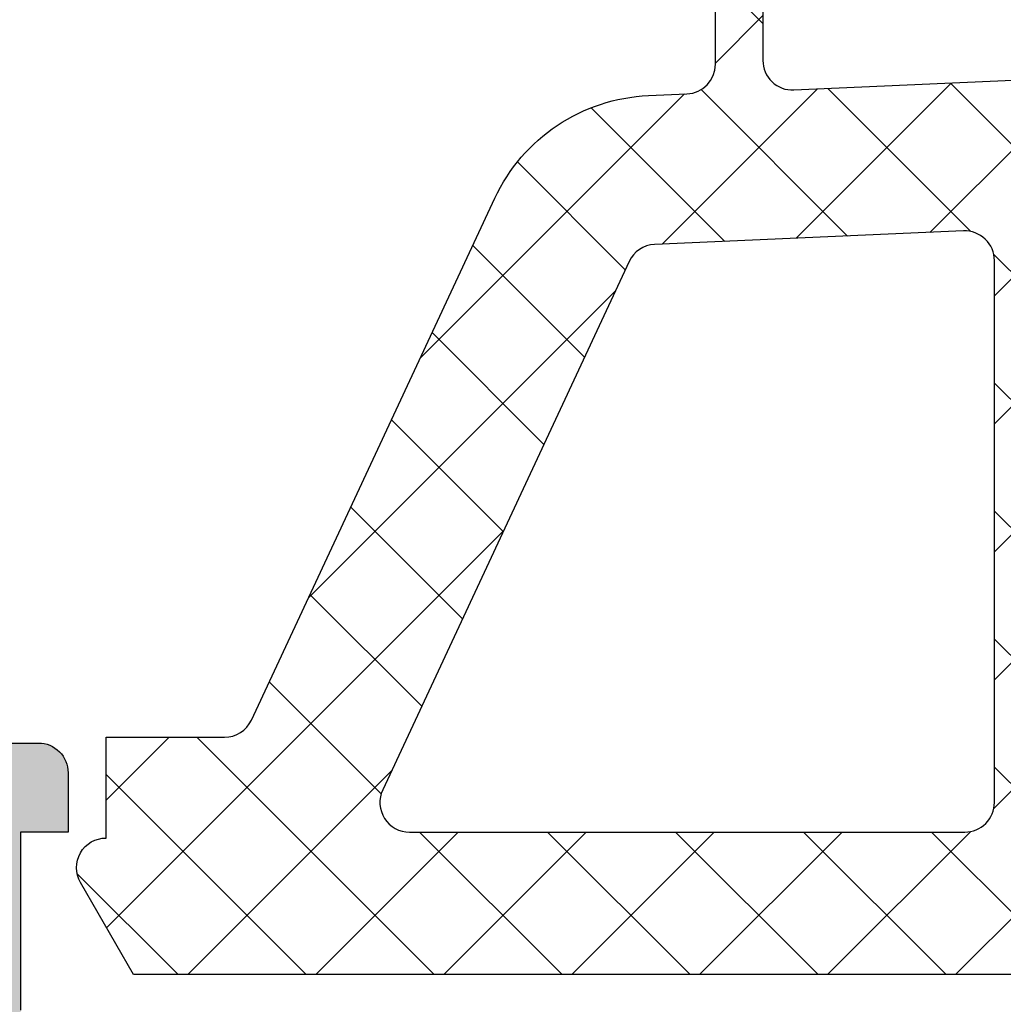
# Model space of a CAD drawing. Header units: millimetres. Extents: x 247761 to 294611, y 172579 to 236863.
# Tile 296 of 596: x 276233 to 276250, y 180491 to 180508. Entities that reach past the tile are written whole.
import ezdxf

# ---------------------------------------------------------------- set-up
doc = ezdxf.new("R2010")
doc.units = ezdxf.units.MM
for name, color, linetype in [('FASÁDA DETAILNÍ', 4, 'Continuous'), ('KOTY 50', 7, 'Continuous'), ('NOVA', 240, 'Continuous')]:
    doc.layers.add(name, color=color, linetype=linetype)
doc.styles.add('CS-ROMANS', font='romans.shx', dxfattribs={"width": 0.75, "oblique": 5})
doc.dimstyles.new('A_KÓTA_50', dxfattribs={"dimtxt": 110, "dimasz": 2, "dimexe": 100, "dimexo": 1500, "dimgap": 40, "dimtad": 1, "dimrnd": 1, "dimdsep": 46, "dimtxsty": 'CS-ROMANS', "dimblk": 'KOT_CARA20', "dimcen": 45, "dimse1": 1, "dimse2": 1, "dimclrd": 256, "dimclre": 256, "dimclrt": 256, "dimadec": 0, "dimazin": 0, "dimtfac": 1, "dimtix": 1, "dimtmove": 2, "dimatfit": 3, "dimldrblk": 'OBLIQUE', "dimfxl": 0, "dimtolj": 1, "dimarcsym": 0})

# ---------------------------------------------------------------- blocks, each defined once
blk = doc.blocks.new('A$C69D17D4D')
at = {"layer": 'FASÁDA DETAILNÍ'}
h = blk.add_hatch(dxfattribs=at)
h.set_pattern_fill('ANSI37', color=256, scale=0.48, angle=180, style=0)
h.set_pattern_definition([(225, (1618.818060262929, 7124.499931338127), (1.077630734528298, -1.077630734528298), []), (315, (1618.818060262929, 7124.499931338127), (1.077630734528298, 1.077630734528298), [])])
edge = h.paths.add_edge_path(flags=16)
edge.add_line((1622.219337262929, 7123.835637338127), (1622.119593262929, 7122.442783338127))
edge.add_arc((1622.718060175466, 7122.399925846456), 0.599999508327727, 175.9039194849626, 270.0000083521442)
edge.add_arc((1622.718060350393, 7122.399925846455), 0.5999995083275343, 269.9999916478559, 364.0960805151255)
edge.add_line((1623.316527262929, 7122.442783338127), (1623.216783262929, 7123.835637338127))
edge.add_arc((1622.718060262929, 7123.799922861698), 0.500000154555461, 4.096064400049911, 175.903935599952)
edge = h.paths.add_edge_path(flags=16)
edge.add_arc((1624.318056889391, 7126.999930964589), 0.49999962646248, 179.9999571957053, 270.0000428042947)
edge.add_line((1624.318057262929, 7126.499931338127), (1627.911742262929, 7126.499931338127))
edge.add_arc((1627.911742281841, 7126.999931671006), 0.5000003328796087, 269.9999978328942, 383.2180266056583)
edge.add_line((1628.371248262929, 7127.197047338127), (1625.655370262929, 7133.528149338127))
edge.add_arc((1625.195864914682, 7133.331033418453), 0.4999998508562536, 23.21808179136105, 92.50011063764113)
edge.add_line((1625.174054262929, 7133.830557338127), (1624.296247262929, 7133.792231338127))
edge.add_arc((1624.318056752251, 7133.292707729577), 0.4999994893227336, 92.49997911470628, 180.0000448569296)
edge.add_line((1623.818057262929, 7133.292707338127), (1623.818057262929, 7126.999931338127))
edge = h.paths.add_edge_path(flags=16)
edge.add_line((1598.764138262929, 7132.408093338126), (1594.615468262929, 7123.511240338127))
edge.add_arc((1595.068622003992, 7123.299931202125), 0.4999998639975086, 154.999992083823, 270.0000296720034)
edge.add_line((1595.068622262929, 7122.799931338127), (1604.418057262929, 7122.799931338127))
edge.add_arc((1604.418057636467, 7123.299930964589), 0.49999962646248, 269.9999571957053, 360.0000428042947)
edge.add_line((1604.918057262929, 7123.299931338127), (1604.918057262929, 7132.423854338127))
edge.add_arc((1604.418057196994, 7132.423854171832), 0.5000000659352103, 1.905597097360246e-05, 92.50002724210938)
edge.add_line((1604.396247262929, 7132.923378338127), (1599.195483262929, 7132.696308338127))
edge.add_arc((1599.217292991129, 7132.196782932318), 0.5000012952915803, 92.49999747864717, 154.9999080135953)
edge = h.paths.add_edge_path(flags=16)
edge.add_arc((1607.618056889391, 7123.299930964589), 0.49999962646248, 179.9999571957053, 270.0000428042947)
edge.add_line((1607.618057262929, 7122.799931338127), (1614.818057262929, 7122.799931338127))
edge.add_arc((1614.818057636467, 7123.299930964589), 0.49999962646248, 269.9999571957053, 360.0000428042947)
edge.add_line((1615.318057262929, 7123.299931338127), (1615.318057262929, 7124.499931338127))
edge.add_arc((1617.318055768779, 7124.499932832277), 1.999998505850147, 89.99995719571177, 180.0000428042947, ccw=False)
edge.add_line((1617.318057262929, 7126.499931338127), (1621.118057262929, 7126.499931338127))
edge.add_arc((1621.118057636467, 7126.999930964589), 0.49999962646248, 269.9999571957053, 360.0000428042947)
edge.add_line((1621.618057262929, 7126.999931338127), (1621.618057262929, 7133.152992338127))
edge.add_arc((1621.118057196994, 7133.152992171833), 0.5000000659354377, 1.905586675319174e-05, 92.50002724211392)
edge.add_line((1621.096247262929, 7133.652516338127), (1615.596247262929, 7133.412381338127))
edge.add_arc((1615.618056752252, 7132.912857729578), 0.4999994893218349, 92.49997911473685, 180.0000448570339)
edge.add_line((1615.118057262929, 7132.912857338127), (1615.118057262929, 7127.599931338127))
edge.add_arc((1614.018057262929, 7127.599931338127), 1.099999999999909, -180, 0, ccw=False)
edge.add_line((1612.918057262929, 7127.599931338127), (1612.918057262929, 7132.773142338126))
edge.add_arc((1612.418057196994, 7132.773142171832), 0.5000000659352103, 1.905597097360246e-05, 92.50002724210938)
edge.add_line((1612.396247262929, 7133.272666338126), (1607.596247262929, 7133.063093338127))
edge.add_arc((1607.618056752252, 7132.563569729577), 0.4999994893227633, 92.49997911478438, 180.0000448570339)
edge.add_line((1607.118057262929, 7132.563569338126), (1607.118057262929, 7123.299931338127))
edge = h.paths.add_edge_path()
edge.add_line((1592.405004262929, 7124.686388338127), (1596.502853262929, 7133.474254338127))
edge.add_ellipse((1599.221778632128, 7132.206396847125), major_axis=(-3.000002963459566, 0), ratio=1, start_angle=272.500058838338, end_angle=334.99996937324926, ccw=False)
edge.add_line((1599.090917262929, 7135.203544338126), (1599.739867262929, 7135.231878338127))
edge.add_ellipse((1599.718057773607, 7135.731401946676), major_axis=(-0.4999994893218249, 0), ratio=1, start_angle=92.49997911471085, end_angle=180.0000448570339)
edge.add_line((1600.218057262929, 7135.731402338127), (1600.218057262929, 7136.699931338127))
edge.add_ellipse((1600.318057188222, 7136.699931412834), major_axis=(-0.09999992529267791, 0), ratio=1, start_angle=-90.00004280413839, end_angle=4.280439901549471e-05, ccw=False)
edge.add_line((1600.318057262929, 7136.799931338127), (1600.918057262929, 7136.799931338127))
edge.add_ellipse((1600.918057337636, 7136.699931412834), major_axis=(-0.09999992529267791, 0), ratio=1, start_angle=179.9999571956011, end_angle=270.0000428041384, ccw=False)
edge.add_line((1601.018057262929, 7136.699931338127), (1601.018057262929, 7135.796893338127))
edge.add_ellipse((1601.518057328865, 7135.796893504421), major_axis=(-0.500000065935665, 0), ratio=1, start_angle=1.905586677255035e-05, end_angle=92.50002724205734)
edge.add_line((1601.539867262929, 7135.297369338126), (1610.440161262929, 7135.691207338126))
edge.add_ellipse((1610.418057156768, 7136.190718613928), major_axis=(-0.5000001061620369, 0), ratio=1, start_angle=92.53376922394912, end_angle=180.0000829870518)
edge.add_line((1610.918057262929, 7136.190719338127), (1610.918057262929, 7136.799931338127))
edge.add_ellipse((1611.018057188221, 7136.799931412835), major_axis=(-0.09999992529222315, 0), ratio=1, start_angle=-90.00004280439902, end_angle=4.280439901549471e-05, ccw=False)
edge.add_line((1611.018057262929, 7136.899931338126), (1611.618057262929, 7136.899931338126))
edge.add_ellipse((1611.618057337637, 7136.799931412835), major_axis=(-0.09999992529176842, 0), ratio=1, start_angle=179.9999571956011, end_angle=270.00004280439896, ccw=False)
edge.add_line((1611.718057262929, 7136.799931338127), (1611.718057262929, 7136.270369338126))
edge.add_ellipse((1612.21805776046, 7136.270369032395), major_axis=(-0.5000004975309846, 0), ratio=1, start_angle=-3.503417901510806e-05, end_angle=92.5336979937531)
edge.add_line((1612.240161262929, 7135.770857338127), (1623.780386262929, 7136.281513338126))
edge.add_ellipse((1623.758576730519, 7136.781037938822), major_axis=(-0.5000004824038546, 0), ratio=1, start_angle=92.49997908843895, end_angle=183.2170573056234)
edge.add_line((1624.257789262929, 7136.809097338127), (1623.969226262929, 7141.942840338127))
edge.add_ellipse((1623.558808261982, 7141.827284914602), major_axis=(-0.426375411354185, 0), ratio=1, start_angle=195.7248544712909, end_angle=339.2410276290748)
edge.add_line((1623.160113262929, 7141.978408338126), (1623.161353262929, 7141.745805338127))
edge.add_line((1623.161353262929, 7141.745805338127), (1623.459491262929, 7139.863226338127))
edge.add_line((1623.459491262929, 7139.863226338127), (1623.059065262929, 7137.013941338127))
edge.add_ellipse((1622.761984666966, 7137.055691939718), major_axis=(-0.2999999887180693, 0), ratio=1, start_angle=55.402253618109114, end_angle=172.0002559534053, ccw=False)
edge.add_ellipse((1624.295098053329, 7139.278263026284), major_axis=(-3.000047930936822, 0), ratio=1, start_angle=-18.008424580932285, end_angle=55.40235871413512, ccw=False)
edge.add_line((1621.442019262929, 7140.205748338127), (1622.075595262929, 7142.460639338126))
edge.add_ellipse((1622.850807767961, 7142.299709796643), major_axis=(-0.7917403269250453, 0), ratio=1, start_angle=276.798346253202, end_angle=348.2723102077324, ccw=False)
edge.add_line((1622.757085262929, 7143.085883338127), (1623.815295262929, 7143.087104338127))
edge.add_ellipse((1623.686171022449, 7141.908018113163), major_axis=(-1.18613548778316, 0), ratio=1, start_angle=198.6555764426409, end_angle=263.7503218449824, ccw=False)
edge.add_line((1624.809985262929, 7142.287437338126), (1625.904318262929, 7139.046097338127))
edge.add_line((1625.904318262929, 7139.046097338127), (1628.794096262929, 7130.996302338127))
edge.add_line((1628.794096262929, 7130.996302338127), (1633.126905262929, 7121.098425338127))
edge.add_ellipse((1632.667896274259, 7120.900155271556), major_axis=(-0.5000002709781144, 0), ratio=1, start_angle=90.06657637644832, end_angle=203.3620494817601, ccw=False)
edge.add_line((1632.668477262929, 7120.400155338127), (1632.121776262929, 7120.399520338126))
edge.add_ellipse((1632.121195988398, 7120.89952044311), major_axis=(-0.50000044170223, 0), ratio=1, start_angle=23.92082453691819, end_angle=90.06649451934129, ccw=False)
edge.add_line((1631.664142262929, 7120.696783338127), (1630.262386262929, 7123.900786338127))
edge.add_ellipse((1629.346245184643, 7123.499932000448), major_axis=(-0.9999993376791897, 0), ratio=1, start_angle=203.6316147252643, end_angle=270.0000528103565)
edge.add_line((1629.346244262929, 7124.499931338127), (1624.118302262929, 7124.499931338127))
edge.add_line((1624.118302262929, 7124.499931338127), (1624.118293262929, 7122.700452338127))
edge.add_line((1624.118293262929, 7122.700452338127), (1624.633094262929, 7122.562510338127))
edge.add_ellipse((1624.518329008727, 7122.285356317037), major_axis=(-0.2999756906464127, 0), ratio=1, start_angle=157.4964333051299, end_angle=247.5062997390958, ccw=False)
edge.add_line((1624.795463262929, 7122.170543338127), (1623.946296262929, 7120.900416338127))
edge.add_ellipse((1623.08043207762, 7121.400137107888), major_axis=(-0.9997207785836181, 0), ratio=1, start_angle=89.99238815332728, end_angle=150.0092393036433, ccw=False)
edge.add_line((1623.080299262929, 7120.400416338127), (1622.355938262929, 7120.400447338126))
edge.add_ellipse((1622.356146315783, 7121.400185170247), major_axis=(-0.9997378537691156, 0), ratio=1, start_angle=29.99132494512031, end_angle=89.98807632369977, ccw=False)
edge.add_line((1621.490272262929, 7120.900447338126), (1620.641105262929, 7122.170543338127))
edge.add_ellipse((1620.91825275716, 7122.285355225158), major_axis=(-0.2999875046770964, 0), ratio=1, start_angle=-67.50139619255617, end_angle=22.502406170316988, ccw=False)
edge.add_line((1620.803459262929, 7122.562510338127), (1621.318275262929, 7122.700482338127))
edge.add_line((1621.318275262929, 7122.700482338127), (1621.318283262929, 7124.499931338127))
edge.add_line((1621.318283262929, 7124.499931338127), (1618.118056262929, 7124.499931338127))
edge.add_ellipse((1618.118056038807, 7124.19993156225), major_axis=(-0.2999997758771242, 0), ratio=1, start_angle=-90.0000428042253, end_angle=4.280439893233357e-05)
edge.add_line((1617.818056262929, 7124.199931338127), (1617.818056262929, 7120.899935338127))
edge.add_ellipse((1617.318056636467, 7120.899934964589), major_axis=(-0.49999962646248, 0), ratio=1, start_angle=89.99995719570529, end_angle=180.0000428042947, ccw=False)
edge.add_line((1617.318056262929, 7120.399935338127), (1590.420434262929, 7120.399935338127))
edge.add_line((1590.420434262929, 7120.399935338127), (1589.525316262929, 7121.950327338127))
edge.add_ellipse((1589.958328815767, 7122.200327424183), major_axis=(-0.4999999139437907, 0), ratio=1, start_angle=-89.99993664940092, end_angle=30.000017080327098, ccw=False)
edge.add_line((1589.958328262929, 7122.700327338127), (1589.958328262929, 7124.397698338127))
edge.add_line((1589.958328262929, 7124.397698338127), (1591.951850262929, 7124.397698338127))
edge.add_ellipse((1591.951850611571, 7124.89769859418), major_axis=(-0.5000002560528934, 0), ratio=1, start_angle=89.99996004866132, end_angle=154.9998714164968)
h = blk.add_hatch(dxfattribs=at)
h.set_pattern_fill('ANSI37', color=256, scale=0.48, angle=180, style=0)
h.set_pattern_definition([(225, (1618.818060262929, 7124.499931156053), (1.077630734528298, -1.077630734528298), []), (315, (1618.818060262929, 7124.499931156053), (1.077630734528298, 1.077630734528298), [])])
edge = h.paths.add_edge_path(flags=16)
edge.add_line((1622.219337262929, 7123.835637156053), (1622.119593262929, 7122.442783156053))
edge.add_arc((1622.718060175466, 7122.399925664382), 0.599999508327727, 175.9039194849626, 270.0000083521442)
edge.add_arc((1622.718060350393, 7122.399925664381), 0.5999995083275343, 269.9999916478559, 364.0960805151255)
edge.add_line((1623.316527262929, 7122.442783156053), (1623.216783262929, 7123.835637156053))
edge.add_arc((1622.718060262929, 7123.799922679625), 0.500000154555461, 4.096064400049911, 175.903935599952)
edge = h.paths.add_edge_path(flags=16)
edge.add_arc((1624.318056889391, 7126.999930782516), 0.49999962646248, 179.9999571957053, 270.0000428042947)
edge.add_line((1624.318057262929, 7126.499931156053), (1627.911742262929, 7126.499931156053))
edge.add_arc((1627.911742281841, 7126.999931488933), 0.5000003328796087, 269.9999978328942, 383.2180266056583)
edge.add_line((1628.371248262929, 7127.197047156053), (1625.655370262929, 7133.528149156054))
edge.add_arc((1625.195864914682, 7133.331033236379), 0.4999998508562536, 23.21808179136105, 92.50011063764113)
edge.add_line((1625.174054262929, 7133.830557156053), (1624.296247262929, 7133.792231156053))
edge.add_arc((1624.318056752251, 7133.292707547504), 0.4999994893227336, 92.49997911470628, 180.0000448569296)
edge.add_line((1623.818057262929, 7133.292707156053), (1623.818057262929, 7126.999931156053))
edge = h.paths.add_edge_path(flags=16)
edge.add_line((1598.764138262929, 7132.408093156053), (1594.615468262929, 7123.511240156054))
edge.add_arc((1595.068622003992, 7123.299931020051), 0.4999998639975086, 154.999992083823, 270.0000296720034)
edge.add_line((1595.068622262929, 7122.799931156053), (1604.418057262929, 7122.799931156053))
edge.add_arc((1604.418057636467, 7123.299930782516), 0.49999962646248, 269.9999571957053, 360.0000428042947)
edge.add_line((1604.918057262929, 7123.299931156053), (1604.918057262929, 7132.423854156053))
edge.add_arc((1604.418057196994, 7132.423853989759), 0.5000000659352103, 1.905597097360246e-05, 92.50002724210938)
edge.add_line((1604.396247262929, 7132.923378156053), (1599.195483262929, 7132.696308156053))
edge.add_arc((1599.217292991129, 7132.196782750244), 0.5000012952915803, 92.49999747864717, 154.9999080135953)
edge = h.paths.add_edge_path(flags=16)
edge.add_arc((1607.618056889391, 7123.299930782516), 0.49999962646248, 179.9999571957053, 270.0000428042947)
edge.add_line((1607.618057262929, 7122.799931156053), (1614.818057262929, 7122.799931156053))
edge.add_arc((1614.818057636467, 7123.299930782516), 0.49999962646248, 269.9999571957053, 360.0000428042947)
edge.add_line((1615.318057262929, 7123.299931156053), (1615.318057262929, 7124.499931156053))
edge.add_arc((1617.318055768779, 7124.499932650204), 1.999998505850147, 89.99995719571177, 180.0000428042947, ccw=False)
edge.add_line((1617.318057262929, 7126.499931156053), (1621.118057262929, 7126.499931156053))
edge.add_arc((1621.118057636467, 7126.999930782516), 0.49999962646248, 269.9999571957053, 360.0000428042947)
edge.add_line((1621.618057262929, 7126.999931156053), (1621.618057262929, 7133.152992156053))
edge.add_arc((1621.118057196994, 7133.152991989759), 0.5000000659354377, 1.905586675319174e-05, 92.50002724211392)
edge.add_line((1621.096247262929, 7133.652516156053), (1615.596247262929, 7133.412381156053))
edge.add_arc((1615.618056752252, 7132.912857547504), 0.4999994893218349, 92.49997911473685, 180.0000448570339)
edge.add_line((1615.118057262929, 7132.912857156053), (1615.118057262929, 7127.599931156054))
edge.add_arc((1614.018057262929, 7127.599931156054), 1.099999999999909, -180, 0, ccw=False)
edge.add_line((1612.918057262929, 7127.599931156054), (1612.918057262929, 7132.773142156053))
edge.add_arc((1612.418057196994, 7132.773141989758), 0.5000000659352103, 1.905597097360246e-05, 92.50002724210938)
edge.add_line((1612.396247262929, 7133.272666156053), (1607.596247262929, 7133.063093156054))
edge.add_arc((1607.618056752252, 7132.563569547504), 0.4999994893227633, 92.49997911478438, 180.0000448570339)
edge.add_line((1607.118057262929, 7132.563569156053), (1607.118057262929, 7123.299931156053))
edge = h.paths.add_edge_path()
edge.add_line((1592.405004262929, 7124.686388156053), (1596.502853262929, 7133.474254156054))
edge.add_ellipse((1599.221778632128, 7132.206396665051), major_axis=(-3.000002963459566, 0), ratio=1, start_angle=272.500058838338, end_angle=334.99996937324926, ccw=False)
edge.add_line((1599.090917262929, 7135.203544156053), (1599.739867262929, 7135.231878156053))
edge.add_ellipse((1599.718057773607, 7135.731401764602), major_axis=(-0.4999994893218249, 0), ratio=1, start_angle=92.49997911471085, end_angle=180.0000448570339)
edge.add_line((1600.218057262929, 7135.731402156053), (1600.218057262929, 7136.699931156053))
edge.add_ellipse((1600.318057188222, 7136.699931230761), major_axis=(-0.09999992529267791, 0), ratio=1, start_angle=-90.00004280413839, end_angle=4.280439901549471e-05, ccw=False)
edge.add_line((1600.318057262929, 7136.799931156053), (1600.918057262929, 7136.799931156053))
edge.add_ellipse((1600.918057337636, 7136.699931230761), major_axis=(-0.09999992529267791, 0), ratio=1, start_angle=179.9999571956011, end_angle=270.0000428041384, ccw=False)
edge.add_line((1601.018057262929, 7136.699931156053), (1601.018057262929, 7135.796893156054))
edge.add_ellipse((1601.518057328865, 7135.796893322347), major_axis=(-0.500000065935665, 0), ratio=1, start_angle=1.905586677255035e-05, end_angle=92.50002724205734)
edge.add_line((1601.539867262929, 7135.297369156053), (1610.440161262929, 7135.691207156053))
edge.add_ellipse((1610.418057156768, 7136.190718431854), major_axis=(-0.5000001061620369, 0), ratio=1, start_angle=92.53376922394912, end_angle=180.0000829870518)
edge.add_line((1610.918057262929, 7136.190719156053), (1610.918057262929, 7136.799931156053))
edge.add_ellipse((1611.018057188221, 7136.799931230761), major_axis=(-0.09999992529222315, 0), ratio=1, start_angle=-90.00004280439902, end_angle=4.280439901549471e-05, ccw=False)
edge.add_line((1611.018057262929, 7136.899931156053), (1611.618057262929, 7136.899931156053))
edge.add_ellipse((1611.618057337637, 7136.799931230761), major_axis=(-0.09999992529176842, 0), ratio=1, start_angle=179.9999571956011, end_angle=270.00004280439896, ccw=False)
edge.add_line((1611.718057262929, 7136.799931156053), (1611.718057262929, 7136.270369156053))
edge.add_ellipse((1612.21805776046, 7136.270368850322), major_axis=(-0.5000004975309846, 0), ratio=1, start_angle=-3.503417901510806e-05, end_angle=92.5336979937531)
edge.add_line((1612.240161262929, 7135.770857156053), (1623.780386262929, 7136.281513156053))
edge.add_ellipse((1623.758576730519, 7136.781037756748), major_axis=(-0.5000004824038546, 0), ratio=1, start_angle=92.49997908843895, end_angle=183.2170573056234)
edge.add_line((1624.257789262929, 7136.809097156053), (1623.969226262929, 7141.942840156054))
edge.add_ellipse((1623.558808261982, 7141.827284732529), major_axis=(-0.426375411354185, 0), ratio=1, start_angle=195.7248544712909, end_angle=339.2410276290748)
edge.add_line((1623.160113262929, 7141.978408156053), (1623.161353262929, 7141.745805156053))
edge.add_line((1623.161353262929, 7141.745805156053), (1623.459491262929, 7139.863226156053))
edge.add_line((1623.459491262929, 7139.863226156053), (1623.059065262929, 7137.013941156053))
edge.add_ellipse((1622.761984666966, 7137.055691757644), major_axis=(-0.2999999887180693, 0), ratio=1, start_angle=55.402253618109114, end_angle=172.0002559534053, ccw=False)
edge.add_ellipse((1624.295098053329, 7139.27826284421), major_axis=(-3.000047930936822, 0), ratio=1, start_angle=-18.008424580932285, end_angle=55.40235871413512, ccw=False)
edge.add_line((1621.442019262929, 7140.205748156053), (1622.075595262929, 7142.460639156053))
edge.add_ellipse((1622.850807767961, 7142.299709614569), major_axis=(-0.7917403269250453, 0), ratio=1, start_angle=276.798346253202, end_angle=348.2723102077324, ccw=False)
edge.add_line((1622.757085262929, 7143.085883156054), (1623.815295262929, 7143.087104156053))
edge.add_ellipse((1623.686171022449, 7141.908017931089), major_axis=(-1.18613548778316, 0), ratio=1, start_angle=198.6555764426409, end_angle=263.7503218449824, ccw=False)
edge.add_line((1624.809985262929, 7142.287437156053), (1625.904318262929, 7139.046097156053))
edge.add_line((1625.904318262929, 7139.046097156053), (1628.794096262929, 7130.996302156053))
edge.add_line((1628.794096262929, 7130.996302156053), (1633.126905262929, 7121.098425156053))
edge.add_ellipse((1632.667896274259, 7120.900155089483), major_axis=(-0.5000002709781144, 0), ratio=1, start_angle=90.06657637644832, end_angle=203.3620494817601, ccw=False)
edge.add_line((1632.668477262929, 7120.400155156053), (1632.121776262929, 7120.399520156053))
edge.add_ellipse((1632.121195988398, 7120.899520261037), major_axis=(-0.50000044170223, 0), ratio=1, start_angle=23.92082453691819, end_angle=90.06649451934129, ccw=False)
edge.add_line((1631.664142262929, 7120.696783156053), (1630.262386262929, 7123.900786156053))
edge.add_ellipse((1629.346245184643, 7123.499931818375), major_axis=(-0.9999993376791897, 0), ratio=1, start_angle=203.6316147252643, end_angle=270.0000528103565)
edge.add_line((1629.346244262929, 7124.499931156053), (1624.118302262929, 7124.499931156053))
edge.add_line((1624.118302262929, 7124.499931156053), (1624.118293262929, 7122.700452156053))
edge.add_line((1624.118293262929, 7122.700452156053), (1624.633094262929, 7122.562510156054))
edge.add_ellipse((1624.518329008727, 7122.285356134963), major_axis=(-0.2999756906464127, 0), ratio=1, start_angle=157.4964333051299, end_angle=247.5062997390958, ccw=False)
edge.add_line((1624.795463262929, 7122.170543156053), (1623.946296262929, 7120.900416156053))
edge.add_ellipse((1623.08043207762, 7121.400136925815), major_axis=(-0.9997207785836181, 0), ratio=1, start_angle=89.99238815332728, end_angle=150.0092393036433, ccw=False)
edge.add_line((1623.080299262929, 7120.400416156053), (1622.355938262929, 7120.400447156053))
edge.add_ellipse((1622.356146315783, 7121.400184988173), major_axis=(-0.9997378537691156, 0), ratio=1, start_angle=29.99132494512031, end_angle=89.98807632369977, ccw=False)
edge.add_line((1621.490272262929, 7120.900447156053), (1620.641105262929, 7122.170543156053))
edge.add_ellipse((1620.91825275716, 7122.285355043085), major_axis=(-0.2999875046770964, 0), ratio=1, start_angle=-67.50139619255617, end_angle=22.502406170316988, ccw=False)
edge.add_line((1620.803459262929, 7122.562510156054), (1621.318275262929, 7122.700482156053))
edge.add_line((1621.318275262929, 7122.700482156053), (1621.318283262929, 7124.499931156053))
edge.add_line((1621.318283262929, 7124.499931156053), (1618.118056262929, 7124.499931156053))
edge.add_ellipse((1618.118056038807, 7124.199931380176), major_axis=(-0.2999997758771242, 0), ratio=1, start_angle=-90.0000428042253, end_angle=4.280439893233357e-05)
edge.add_line((1617.818056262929, 7124.199931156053), (1617.818056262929, 7120.899935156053))
edge.add_ellipse((1617.318056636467, 7120.899934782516), major_axis=(-0.49999962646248, 0), ratio=1, start_angle=89.99995719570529, end_angle=180.0000428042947, ccw=False)
edge.add_line((1617.318056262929, 7120.399935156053), (1590.420434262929, 7120.399935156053))
edge.add_line((1590.420434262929, 7120.399935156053), (1589.525316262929, 7121.950327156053))
edge.add_ellipse((1589.958328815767, 7122.20032724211), major_axis=(-0.4999999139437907, 0), ratio=1, start_angle=-89.99993664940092, end_angle=30.000017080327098, ccw=False)
edge.add_line((1589.958328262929, 7122.700327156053), (1589.958328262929, 7124.397698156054))
edge.add_line((1589.958328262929, 7124.397698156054), (1591.951850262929, 7124.397698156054))
edge.add_ellipse((1591.951850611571, 7124.897698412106), major_axis=(-0.5000002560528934, 0), ratio=1, start_angle=89.99996004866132, end_angle=154.9998714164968)
h = blk.add_hatch(color=256, dxfattribs=at)
edge = h.paths.add_edge_path()
edge.add_arc((1588.938067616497, 7101.200062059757), 0.1199999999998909, 179.9999999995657, 270)
edge.add_line((1588.938067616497, 7101.080062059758), (1591.698065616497, 7101.080062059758))
edge.add_arc((1591.698065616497, 7100.780062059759), 0.2999999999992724, -1.737134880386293e-10, 90, ccw=False)
edge.add_line((1591.998065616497, 7100.780062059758), (1591.998065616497, 7099.800087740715))
edge.add_arc((1591.698065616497, 7099.800087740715), 0.2999999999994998, -90.00000000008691, 0, ccw=False)
edge.add_line((1591.698065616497, 7099.500087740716), (1589.818054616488, 7099.500087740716))
edge.add_arc((1589.550511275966, 7099.421220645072), 0.2789255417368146, 16.42459455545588, 91.16287007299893)
edge.add_line((1589.544850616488, 7099.700088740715), (1589.091256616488, 7099.700088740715))
edge.add_arc((1589.08558820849, 7099.421251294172), 0.2788950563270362, 88.83541062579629, 163.5801235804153)
edge.add_line((1588.818067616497, 7099.500087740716), (1588.818067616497, 7098.69991302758))
edge.add_arc((1587.818067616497, 7098.69991302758), 0.9999999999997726, -89.99999999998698, 0, ccw=False)
edge.add_line((1587.818067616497, 7097.69991302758), (1584.318060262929, 7097.69991302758))
edge.add_arc((1584.318080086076, 7098.699932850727), 1.000019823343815, 180.0011357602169, 269.9988642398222, ccw=False)
edge.add_line((1583.318060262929, 7098.699913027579), (1583.318060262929, 7099.199913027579))
edge.add_line((1583.318060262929, 7099.199913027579), (1585.818060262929, 7099.19991302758))
edge.add_arc((1585.818014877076, 7100.199958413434), 1.0000453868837, 270.0026002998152, 359.9973997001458)
edge.add_line((1586.818060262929, 7100.19991302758), (1586.818060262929, 7101.499931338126))
edge.add_arc((1585.818007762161, 7101.499878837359), 1.000052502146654, 0.003007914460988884, 89.99699208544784)
edge.add_line((1585.818060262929, 7102.499931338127), (1578.818060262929, 7102.499931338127))
edge.add_arc((1578.318060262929, 7101.974809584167), 0.7250881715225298, 46.40381611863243, 133.5961838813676)
edge.add_line((1577.818060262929, 7102.499931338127), (1571.783972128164, 7102.499931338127))
edge.add_arc((1571.784024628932, 7101.499878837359), 1.000052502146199, 90.00300791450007, 179.9969920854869)
edge.add_line((1570.783972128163, 7101.499931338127), (1570.783972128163, 7100.19991302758))
edge.add_arc((1571.784017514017, 7100.199958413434), 1.000045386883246, 180.0026002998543, 269.9973997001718)
edge.add_line((1571.783972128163, 7099.19991302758), (1573.318060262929, 7099.19991302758))
edge.add_line((1573.318060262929, 7099.19991302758), (1573.318060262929, 7098.599906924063))
edge.add_line((1573.318060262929, 7098.599906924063), (1572.218054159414, 7097.499931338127))
edge.add_line((1572.218054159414, 7097.499931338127), (1568.818060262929, 7097.499931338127))
edge.add_line((1568.818060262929, 7097.499931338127), (1568.818060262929, 7124.499832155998))
edge.add_line((1568.818060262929, 7124.499832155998), (1572.218054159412, 7124.499832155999))
edge.add_line((1572.218054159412, 7124.499832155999), (1573.318060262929, 7123.39985657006))
edge.add_line((1573.318060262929, 7123.39985657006), (1573.318060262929, 7122.799850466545))
edge.add_line((1573.318060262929, 7122.799850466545), (1571.783972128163, 7122.799850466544))
edge.add_arc((1571.784017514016, 7121.799805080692), 1.000045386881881, 90.00260029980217, 179.9973997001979)
edge.add_line((1570.783972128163, 7121.799850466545), (1570.783972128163, 7120.499832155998))
edge.add_arc((1571.784024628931, 7120.499884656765), 1.000052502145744, 180.003007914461, 269.9969920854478)
edge.add_line((1571.783972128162, 7119.499832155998), (1577.818060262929, 7119.499832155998))
edge.add_arc((1578.318060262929, 7120.024953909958), 0.7250881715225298, 226.4038161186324, 313.5961838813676)
edge.add_line((1578.818060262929, 7119.499832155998), (1585.818060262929, 7119.499832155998))
edge.add_arc((1585.818007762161, 7120.499884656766), 1.000052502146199, 270.0030079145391, 359.9969920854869)
edge.add_line((1586.818060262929, 7120.499832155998), (1586.818060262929, 7121.799850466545))
edge.add_arc((1585.818014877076, 7121.799805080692), 1.000045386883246, 0.002600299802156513, 89.9973997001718)
edge.add_line((1585.818060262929, 7122.799850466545), (1583.318060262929, 7122.799850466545))
edge.add_line((1583.318060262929, 7122.799850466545), (1583.318060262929, 7123.299850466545))
edge.add_arc((1584.318080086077, 7123.299830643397), 1.00001982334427, 90.00113576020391, 179.9988642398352, ccw=False)
edge.add_line((1584.318060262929, 7124.299850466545), (1588.818060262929, 7124.299850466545))
edge.add_arc((1588.81807058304, 7123.799860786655), 0.4999896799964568, -0.0011826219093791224, 90.00118262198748, ccw=False)
edge.add_line((1589.318060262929, 7123.799850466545), (1589.318060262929, 7122.799850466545))
edge.add_line((1589.318060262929, 7122.799850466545), (1588.518057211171, 7122.799850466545))
edge.add_line((1588.518057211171, 7122.799850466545), (1588.518057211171, 7119.799835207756))
edge.add_arc((1588.818064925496, 7119.799832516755), 0.3000077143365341, 179.9994860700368, 270.0005139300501)
edge.add_arc((1589.08558820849, 7119.578661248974), 0.2788950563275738, 196.4198764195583, 271.1645893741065)
edge.add_line((1589.091256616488, 7119.29982380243), (1589.544850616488, 7119.29982380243))
edge.add_arc((1589.550511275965, 7119.578691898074), 0.2789255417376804, 268.837129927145, 343.5754054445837)
edge.add_line((1589.818054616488, 7119.49982480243), (1591.698065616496, 7119.49982480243))
edge.add_arc((1591.698065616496, 7119.19982480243), 0.3000000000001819, 0, 90, ccw=False)
edge.add_line((1591.998065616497, 7119.19982480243), (1591.998065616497, 7118.219850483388))
edge.add_arc((1591.698065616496, 7118.219850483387), 0.3000000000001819, -90, 1.737134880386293e-10, ccw=False)
edge.add_line((1591.698065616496, 7117.919850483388), (1588.938067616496, 7117.919850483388))
edge.add_arc((1588.938067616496, 7117.799850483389), 0.1199999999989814, 90, 180.0000000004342)
edge.add_line((1588.818067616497, 7117.799850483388), (1588.818067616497, 7113.49982480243))
edge.add_arc((1589.318067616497, 7113.49982480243), 0.5, 180, 269.9999999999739)
edge.add_line((1589.318067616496, 7112.99982480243), (1590.018067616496, 7112.99982480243))
edge.add_line((1590.018067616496, 7112.99982480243), (1592.410887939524, 7114.381320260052))
edge.add_arc((1592.479947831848, 7114.261705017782), 0.1381197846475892, -7.70243749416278, 120.0000000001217, ccw=False)
edge.add_arc((1587.638596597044, 7114.709323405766), 4.999999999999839, 288.7094007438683, 354.65077199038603, ccw=False)
edge.add_arc((1589.40282279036, 7109.499956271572), 0.5000000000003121, 108.7094007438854, 251.2905992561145)
edge.add_arc((1587.638596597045, 7104.290589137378), 4.999999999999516, 5.3492280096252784, 71.2905992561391, ccw=False)
edge.add_arc((1592.479947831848, 7104.738207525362), 0.1381197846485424, -120.0000000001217, 7.702437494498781, ccw=False)
edge.add_line((1592.410887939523, 7104.618592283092), (1590.018067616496, 7106.000087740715))
edge.add_line((1590.018067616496, 7106.000087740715), (1589.318067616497, 7106.000087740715))
edge.add_arc((1589.318067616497, 7105.500087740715), 0.5, 90.00000000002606, 180.0000000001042)
edge.add_line((1588.818067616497, 7105.500087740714), (1588.818067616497, 7101.200062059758))
edge = h.paths.add_edge_path(flags=16)
edge.add_arc((1570.918066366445, 7116.499839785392), 0.5, 90, 180)
edge.add_line((1570.418066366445, 7116.499839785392), (1570.418066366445, 7104.499931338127))
edge.add_arc((1570.918066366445, 7104.499931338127), 0.5, 180, 270)
edge.add_line((1570.918066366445, 7103.999931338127), (1586.618048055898, 7103.999931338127))
edge.add_arc((1586.618048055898, 7104.499931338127), 0.5, 270, 360)
edge.add_line((1587.118048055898, 7104.499931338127), (1587.118048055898, 7116.499839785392))
edge.add_arc((1586.618048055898, 7116.499839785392), 0.5, 0, 90)
edge.add_line((1586.618048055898, 7116.999839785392), (1585.118048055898, 7116.999839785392))
edge.add_line((1585.118048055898, 7116.999839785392), (1585.118048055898, 7117.499839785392))
edge.add_arc((1584.618048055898, 7117.499839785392), 0.5, 0, 90)
edge.add_line((1584.618048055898, 7117.999839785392), (1572.918066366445, 7117.999839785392))
edge.add_arc((1572.918066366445, 7117.499839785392), 0.5, 90, 180)
edge.add_line((1572.418066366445, 7117.499839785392), (1572.418066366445, 7116.999839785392))
edge.add_line((1572.418066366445, 7116.999839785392), (1570.918066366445, 7116.999839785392))
h = blk.add_hatch(dxfattribs=at)
h.set_pattern_fill('LINIE', color=256, scale=1.2, angle=90, style=0)
h.set_pattern_definition([(90, (19.28296211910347, -0.6246130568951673), (-1.2, 7.347638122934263e-17), [])])
edge = h.paths.add_edge_path()
edge.add_arc((1628.407976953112, 7118.190741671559), 0.2999999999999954, -179.99792470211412, -89.99792470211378, ccw=False)
edge.add_line((1628.107976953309, 7118.190730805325), (1628.107948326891, 7119.00106213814))
edge.add_arc((1627.607951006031, 7119.001046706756), 0.4999973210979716, 0.001768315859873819, 90.0023822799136)
edge.add_line((1627.607930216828, 7119.501044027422), (1626.7668579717, 7119.502364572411))
edge.add_arc((1626.7668579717, 7119.702364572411), 0.1999999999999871, -179.99999999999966, -89.99999999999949, ccw=False)
edge.add_line((1626.5668579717, 7119.702364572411), (1626.5668579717, 7123.8023645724))
edge.add_arc((1626.0668579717, 7123.8023645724), 0.5000000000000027, -5.216109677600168e-13, 89.99999999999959)
edge.add_line((1626.0668579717, 7124.3023645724), (1625.236108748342, 7124.302364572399))
edge.add_arc((1625.236108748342, 7123.3023645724), 0.9999999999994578, 90.00000000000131, 164.9999999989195)
edge.add_line((1624.270182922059, 7123.56118361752), (1624.066857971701, 7122.8023645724))
edge.add_line((1624.0668579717, 7122.8023645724), (1625.0668579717, 7122.8023645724))
edge.add_line((1625.0668579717, 7122.8023645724), (1625.0668579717, 7120.502364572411))
edge.add_arc((1624.062731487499, 7120.504073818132), 1.004127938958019, -89.76591227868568, -0.09753001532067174, ccw=False)
edge.add_line((1624.066833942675, 7119.499954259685), (1621.066955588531, 7119.499954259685))
edge.add_arc((1621.070983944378, 7120.504073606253), 1.004127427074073, 180.0975179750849, 269.77014032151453, ccw=False)
edge.add_line((1620.0668579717, 7120.502364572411), (1620.0668579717, 7122.8023645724))
edge.add_line((1620.0668579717, 7122.8023645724), (1621.0668579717, 7122.8023645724))
edge.add_line((1621.0668579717, 7122.8023645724), (1620.863533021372, 7123.56118361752))
edge.add_arc((1619.897607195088, 7123.3023645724), 1.000000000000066, 15.00000000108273, 89.99999999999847)
edge.add_line((1619.897607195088, 7124.3023645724), (1619.0668579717, 7124.3023645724))
edge.add_arc((1619.0668579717, 7123.8023645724), 0.4999999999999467, 89.99999999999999, 180)
edge.add_line((1618.5668579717, 7123.8023645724), (1618.5668579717, 7119.702364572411))
edge.add_arc((1618.362684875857, 7119.704093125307), 0.2041804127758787, -88.8441310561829, -0.4850610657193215, ccw=False)
edge.add_line((1618.366803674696, 7119.499954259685), (1592.525436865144, 7119.499931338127))
edge.add_arc((1592.525452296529, 7118.999934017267), 0.4999973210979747, 90.00176831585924, 180.002382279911)
edge.add_line((1592.025454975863, 7118.999913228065), (1592.025483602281, 7118.18958189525))
edge.add_arc((1591.725483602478, 7118.189571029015), 0.299999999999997, -89.9979247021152, 0.0020752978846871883, ccw=False)
edge.add_line((1591.725494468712, 7117.889571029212), (1589.325496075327, 7117.889816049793))
edge.add_arc((1589.325511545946, 7117.389820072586), 0.499995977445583, 90.00177281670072, 180.0023777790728)
edge.add_line((1588.825515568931, 7117.389799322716), (1588.825642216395, 7113.913257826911))
edge.add_arc((1589.815455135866, 7114.055604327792), 0.99999607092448, 188.1836833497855, 302.7290913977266)
edge.add_line((1590.356120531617, 7113.214371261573), (1592.639729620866, 7114.532923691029))
edge.add_arc((1592.88974527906, 7114.099920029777), 0.5000000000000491, 90.00213520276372, 120.00207189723, ccw=False)
edge.add_line((1592.889726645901, 7114.599920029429), (1627.243995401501, 7114.60100634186))
edge.add_arc((1627.244012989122, 7114.10100634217), 0.5000000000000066, 60.00207869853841, 90.00201539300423, ccw=False)
edge.add_line((1627.493997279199, 7114.534028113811), (1629.777701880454, 7113.215641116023))
edge.add_arc((1630.318306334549, 7114.056913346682), 0.9999960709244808, 237.2750591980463, 351.8204672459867)
edge.add_line((1631.308129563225, 7113.914638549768), (1631.308002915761, 7117.391180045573))
edge.add_arc((1630.808006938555, 7117.391164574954), 0.4999959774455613, 0.001772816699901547, 90.00237777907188)
edge.add_line((1630.807986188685, 7117.891160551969), (1628.407987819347, 7117.890741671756))
edge = h.paths.add_edge_path(flags=16)
edge.add_line((1604.216864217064, 7117.700466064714), (1604.216864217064, 7116.400471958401))
edge.add_arc((1603.716867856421, 7116.400468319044), 0.4999963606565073, -90.00041704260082, 0.00041704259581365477, ccw=False)
edge.add_line((1603.716864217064, 7115.900471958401), (1594.86687032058, 7115.900471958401))
edge.add_arc((1594.866866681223, 7116.400468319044), 0.4999963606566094, -180.000417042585, -89.99958295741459, ccw=False)
edge.add_line((1594.36687032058, 7116.400471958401), (1594.36687032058, 7117.700466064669))
edge.add_arc((1594.866870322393, 7117.700482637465), 0.5000000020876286, 90.00000020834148, 180.0018991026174, ccw=False)
edge.add_line((1594.866870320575, 7118.200482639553), (1603.716864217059, 7118.200482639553))
edge.add_arc((1603.716864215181, 7117.700482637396), 0.5000000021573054, -0.0018990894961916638, 89.99999978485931, ccw=False)
edge = h.paths.add_edge_path(flags=16)
edge.add_arc((1614.416870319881, 7117.700482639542), 0.4999999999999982, -2.2737367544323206e-13, 90.000000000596, ccw=False)
edge.add_line((1614.916870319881, 7117.700482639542), (1614.916870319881, 7116.40047195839))
edge.add_arc((1614.416870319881, 7116.40047195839), 0.4999999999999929, -90.00000000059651, -2.8421709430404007e-13, ccw=False)
edge.add_line((1614.416870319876, 7115.90047195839), (1605.71686421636, 7115.90047195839))
edge.add_arc((1605.716864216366, 7116.40047195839), 0.5000000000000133, 180.0000000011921, 269.99999999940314, ccw=False)
edge.add_line((1605.216864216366, 7116.40047195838), (1605.216864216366, 7117.700482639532))
edge.add_arc((1605.716864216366, 7117.700482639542), 0.5000000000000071, 90.0000000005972, 180.0000000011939, ccw=False)
edge.add_line((1605.716864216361, 7118.200482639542), (1614.416870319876, 7118.200482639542))
edge = h.paths.add_edge_path(flags=16)
edge.add_arc((1616.416866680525, 7116.400468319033), 0.4999963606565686, -180.00041704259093, -89.99958295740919, ccw=False)
edge.add_line((1615.916870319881, 7116.40047195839), (1615.916870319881, 7117.700466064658))
edge.add_arc((1616.416870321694, 7117.700482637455), 0.5000000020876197, 90.00000020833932, 180.0018991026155, ccw=False)
edge.add_line((1616.416870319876, 7118.200482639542), (1625.26687947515, 7118.200482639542))
edge.add_arc((1625.266879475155, 7117.700497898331), 0.4999847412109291, -6.252776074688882e-13, 90.00000000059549, ccw=False)
edge.add_line((1625.766864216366, 7117.700497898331), (1625.766864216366, 7116.400487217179))
edge.add_arc((1625.266848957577, 7116.400487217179), 0.5000152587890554, -90.00000000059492, 1.0800249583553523e-12, ccw=False)
edge.add_line((1625.266848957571, 7115.90047195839), (1616.416870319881, 7115.90047195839))
at = {"layer": 'FASÁDA DETAILNÍ', "extrusion": (0, 0, -1)}
for points in [[(-1601.018057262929, 7136.699931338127), (-1601.018057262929, 7135.796893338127), (-1601.018057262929, 7135.796893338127, -0.427052), (-1601.539867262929, 7135.297369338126), (-1610.440161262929, 7135.691207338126), (-1610.440161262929, 7135.691207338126, -0.40132), (-1610.918057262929, 7136.190719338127), (-1610.918057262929, 7136.799931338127)], [(-1617.318056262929, 7120.399935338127), (-1590.420434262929, 7120.399935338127), (-1589.525316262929, 7121.950327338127), (-1589.525316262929, 7121.950327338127, 0.57735), (-1589.958328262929, 7122.700327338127), (-1589.958328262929, 7124.397698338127), (-1591.951850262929, 7124.397698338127), (-1591.951850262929, 7124.397698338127, -0.291473), (-1592.405004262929, 7124.686388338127), (-1592.405004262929, 7124.686388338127), (-1596.502853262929, 7133.474254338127), (-1596.502853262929, 7133.474254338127, 0.279675), (-1599.090917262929, 7135.203544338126), (-1599.739867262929, 7135.231878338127), (-1599.739867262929, 7135.231878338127, -0.401491), (-1600.218057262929, 7135.731402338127), (-1600.218057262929, 7136.699931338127)], [(-1601.018057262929, 7136.699931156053), (-1601.018057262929, 7135.796893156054), (-1601.018057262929, 7135.796893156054, -0.427052), (-1601.539867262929, 7135.297369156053), (-1610.440161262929, 7135.691207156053), (-1610.440161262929, 7135.691207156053, -0.40132), (-1610.918057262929, 7136.190719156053), (-1610.918057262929, 7136.799931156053)], [(-1617.318056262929, 7120.399935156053), (-1590.420434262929, 7120.399935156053), (-1589.525316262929, 7121.950327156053), (-1589.525316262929, 7121.950327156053, 0.57735), (-1589.958328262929, 7122.700327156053), (-1589.958328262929, 7124.397698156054), (-1591.951850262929, 7124.397698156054), (-1591.951850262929, 7124.397698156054, -0.291473), (-1592.405004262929, 7124.686388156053), (-1592.405004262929, 7124.686388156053), (-1596.502853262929, 7133.474254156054), (-1596.502853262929, 7133.474254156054, 0.279675), (-1599.090917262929, 7135.203544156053), (-1599.739867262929, 7135.231878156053), (-1599.739867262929, 7135.231878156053, -0.401491), (-1600.218057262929, 7135.731402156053), (-1600.218057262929, 7136.699931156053)]]:
    blk.add_lwpolyline(points, format="xyb", dxfattribs=at)
at = {"layer": 'FASÁDA DETAILNÍ'}
for points in [[(1598.764138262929, 7132.408093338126), (1594.615468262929, 7123.511240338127), (1594.615468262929, 7123.511240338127, 0.548619), (1595.068622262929, 7122.799931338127), (1604.418057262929, 7122.799931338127), (1604.418057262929, 7122.799931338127, 0.414214), (1604.918057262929, 7123.299931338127), (1604.918057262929, 7132.423854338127), (1604.918057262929, 7132.423854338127, 0.427052), (1604.396247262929, 7132.923378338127), (1599.195483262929, 7132.696308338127), (1599.195483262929, 7132.696308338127, 0.279675), (1598.764138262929, 7132.408093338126)], [(1598.764138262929, 7132.408093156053), (1594.615468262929, 7123.511240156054), (1594.615468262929, 7123.511240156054, 0.548619), (1595.068622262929, 7122.799931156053), (1604.418057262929, 7122.799931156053), (1604.418057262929, 7122.799931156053, 0.414214), (1604.918057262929, 7123.299931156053), (1604.918057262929, 7132.423854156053), (1604.918057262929, 7132.423854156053, 0.427052), (1604.396247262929, 7132.923378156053), (1599.195483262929, 7132.696308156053), (1599.195483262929, 7132.696308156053, 0.279675), (1598.764138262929, 7132.408093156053)]]:
    blk.add_lwpolyline(points, format="xyb", close=True, dxfattribs=at)
blk.add_lwpolyline([(1584.318060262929, 7124.299850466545), (1588.818060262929, 7124.299850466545, -0.414225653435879), (1589.318060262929, 7123.799850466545), (1589.318060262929, 7122.799850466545), (1588.518057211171, 7122.799850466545), (1588.518057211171, 7119.799835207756, 0.4142188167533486)], format="xyb", dxfattribs=at)
blk = doc.blocks.new('KOT_CARA20')
for p, q in [((0, 20), (0, -20)), ((0, 1.77635683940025e-15), (14.14213562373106, 14.14213562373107)), ((0, 1.77635683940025e-15), (-14.14213562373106, -14.14213562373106))]:
    blk.add_line(p, q)
blk = doc.blocks.new('*D449')
at = {"layer": 'Defpoints', "color": 0, "ltscale": 5, "transparency": 16777216}
for p in [(276300.5174116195, 181175.6389768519), (276060.5174116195, 181025.8952978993), (276300.5174116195, 178444.5928794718)]:
    blk.add_point(p, dxfattribs=at)
at = {"layer": 'KOTY 50', "lineweight": -2, "ltscale": 5, "transparency": 16777216}
blk.add_line((276062.5174116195, 178444.5928794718), (276298.5174116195, 178444.5928794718), dxfattribs=at)
at = {"layer": 'KOTY 50', "lineweight": -2, "ltscale": 5, "transparency": 16777216, "xscale": 2, "yscale": 2, "zscale": 2, "rotation": 180}
blk.add_blockref('KOT_CARA20', (276060.5174116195, 178444.5928794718), dxfattribs=at)
at = {"layer": 'KOTY 50', "lineweight": -2, "ltscale": 5, "transparency": 16777216, "xscale": 2, "yscale": 2, "zscale": 2}
blk.add_blockref('KOT_CARA20', (276300.5174116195, 178444.5928794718), dxfattribs=at)
at = {"layer": 'KOTY 50', "ltscale": 5, "transparency": 16777216, "insert": (276462.2123544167, 178535.4317706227), "char_height": 110, "attachment_point": 5, "style": 'CS-ROMANS'}
blk.add_mtext('\\A1;240', dxfattribs=at)
blk = doc.blocks.new('_OBLIQUE')
at = {"color": 0, "linetype": 'ByBlock', "ltscale": 15}
blk.add_line((-0.5, -0.5), (0.5, 0.5), dxfattribs=at)

msp = doc.modelspace()

# ---------------------------------------------------------------- block references
at = {"layer": 'NOVA', "ltscale": 300}
msp.add_blockref('A$C69D17D4D', (274644.5174331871, 173371.2585875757), dxfattribs=at)

# ---------------------------------------------------------------- dimensions: what is measured, and where the dimension line sits
at = {"layer": 'KOTY 50', "ltscale": 5}
dim = msp.add_linear_dim(base=(276300.5174116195, 178444.5928794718), p1=(276060.5174116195, 181025.8952978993), p2=(276300.5174116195, 181175.6389768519), dimstyle='A_KÓTA_50', dxfattribs=at)
dim.commit()
dim.dimension.update_dxf_attribs({"geometry": '*D449', "text_midpoint": (276462.2123544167, 178535.4317706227), "dimtype": 128})

doc.saveas('drawing.dxf')
